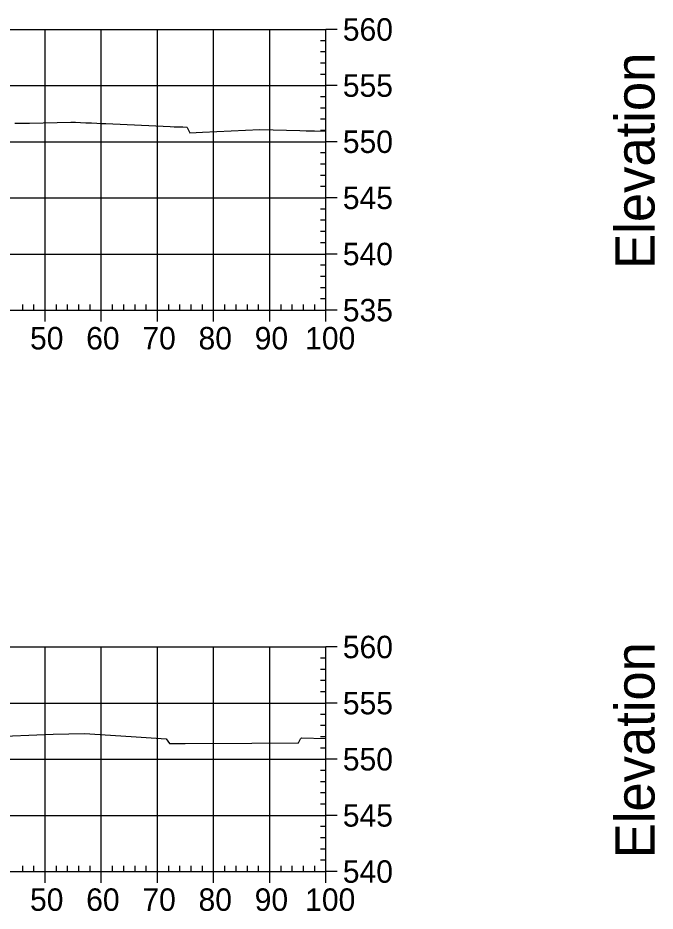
# Model space of a CAD drawing. Extents: x 708103 to 717568, y 374476 to 378707.
# Drawn here: x 710472.1 to 710585.6, y 377437.6 to 377596.7 of the extents above; entities that cross this region are included whole.
import ezdxf

# ---------------------------------------------------------------- set-up
doc = ezdxf.new("R2010")
doc.units = 0
for name, color, linetype in [('57', 7, 'Continuous'), ('60', 7, 'Continuous'), ('Existing', 7, 'Continuous')]:
    doc.layers.add(name, color=color, linetype=linetype)

msp = doc.modelspace()

# ---------------------------------------------------------------- linework, layer by layer
at = {"layer": '57'}
for p, q in [((710326.98, 377594.63), (710526.98, 377594.63)), ((710476.98, 377544.63), (710476.98, 377594.63)), ((710486.98, 377544.63), (710486.98, 377594.63)), ((710496.98, 377544.63), (710496.98, 377594.63)), ((710506.98, 377544.63), (710506.98, 377594.63)), ((710516.98, 377544.63), (710516.98, 377594.63)), ((710526.98, 377544.63), (710526.98, 377594.63)), ((710526.98, 377544.63), (710526.98, 377594.63)), ((710528.98, 377594.63), (710526.98, 377594.63)), ((710526.98, 377592.63), (710525.98, 377592.63)), ((710526.98, 377590.63), (710525.98, 377590.63)), ((710526.98, 377588.63), (710525.98, 377588.63)), ((710526.98, 377586.63), (710525.98, 377586.63)), ((710326.98, 377584.63), (710526.98, 377584.63)), ((710528.98, 377584.63), (710526.98, 377584.63)), ((710526.98, 377582.63), (710525.98, 377582.63)), ((710526.98, 377580.63), (710525.98, 377580.63)), ((710526.98, 377578.63), (710525.98, 377578.63)), ((710526.98, 377576.63), (710525.98, 377576.63)), ((710326.98, 377574.63), (710526.98, 377574.63)), ((710528.98, 377574.63), (710526.98, 377574.63)), ((710526.98, 377572.63), (710525.98, 377572.63)), ((710526.98, 377570.63), (710525.98, 377570.63)), ((710526.98, 377568.63), (710525.98, 377568.63)), ((710526.98, 377566.63), (710525.98, 377566.63)), ((710326.98, 377564.63), (710526.98, 377564.63)), ((710528.98, 377564.63), (710526.98, 377564.63)), ((710526.98, 377562.63), (710525.98, 377562.63)), ((710526.98, 377560.63), (710525.98, 377560.63)), ((710526.98, 377558.63), (710525.98, 377558.63)), ((710526.98, 377556.63), (710525.98, 377556.63)), ((710326.98, 377554.63), (710526.98, 377554.63)), ((710528.98, 377554.63), (710526.98, 377554.63)), ((710526.98, 377552.63), (710525.98, 377552.63)), ((710526.98, 377550.63), (710525.98, 377550.63)), ((710526.98, 377548.63), (710525.98, 377548.63)), ((710526.98, 377546.63), (710525.98, 377546.63)), ((710472.98, 377544.63), (710472.98, 377545.63)), ((710474.98, 377544.63), (710474.98, 377545.63)), ((710478.98, 377544.63), (710478.98, 377545.63)), ((710480.98, 377544.63), (710480.98, 377545.63)), ((710482.98, 377544.63), (710482.98, 377545.63)), ((710484.98, 377544.63), (710484.98, 377545.63)), ((710488.98, 377544.63), (710488.98, 377545.63)), ((710490.98, 377544.63), (710490.98, 377545.63)), ((710492.98, 377544.63), (710492.98, 377545.63)), ((710494.98, 377544.63), (710494.98, 377545.63)), ((710498.98, 377544.63), (710498.98, 377545.63)), ((710500.98, 377544.63), (710500.98, 377545.63)), ((710502.98, 377544.63), (710502.98, 377545.63)), ((710504.98, 377544.63), (710504.98, 377545.63)), ((710508.98, 377544.63), (710508.98, 377545.63)), ((710510.98, 377544.63), (710510.98, 377545.63)), ((710512.98, 377544.63), (710512.98, 377545.63)), ((710514.98, 377544.63), (710514.98, 377545.63)), ((710518.98, 377544.63), (710518.98, 377545.63)), ((710520.98, 377544.63), (710520.98, 377545.63)), ((710522.98, 377544.63), (710522.98, 377545.63)), ((710524.98, 377544.63), (710524.98, 377545.63)), ((710326.98, 377544.63), (710526.98, 377544.63)), ((710326.98, 377544.63), (710526.98, 377544.63)), ((710476.98, 377542.63), (710476.98, 377544.63)), ((710486.98, 377542.63), (710486.98, 377544.63)), ((710496.98, 377542.63), (710496.98, 377544.63)), ((710506.98, 377542.63), (710506.98, 377544.63)), ((710516.98, 377542.63), (710516.98, 377544.63)), ((710526.98, 377542.63), (710526.98, 377544.63)), ((710528.98, 377544.63), (710526.98, 377544.63)), ((710326.98, 377484.63), (710526.98, 377484.63)), ((710476.98, 377444.63), (710476.98, 377484.63)), ((710486.98, 377444.63), (710486.98, 377484.63)), ((710496.98, 377444.63), (710496.98, 377484.63)), ((710506.98, 377444.63), (710506.98, 377484.63)), ((710516.98, 377444.63), (710516.98, 377484.63)), ((710526.98, 377444.63), (710526.98, 377484.63)), ((710526.98, 377444.63), (710526.98, 377484.63)), ((710528.98, 377484.63), (710526.98, 377484.63)), ((710526.98, 377482.63), (710525.98, 377482.63)), ((710526.98, 377480.63), (710525.98, 377480.63)), ((710526.98, 377478.63), (710525.98, 377478.63)), ((710526.98, 377476.63), (710525.98, 377476.63)), ((710326.98, 377474.63), (710526.98, 377474.63)), ((710528.98, 377474.63), (710526.98, 377474.63)), ((710526.98, 377472.63), (710525.98, 377472.63)), ((710526.98, 377470.63), (710525.98, 377470.63)), ((710526.98, 377468.63), (710525.98, 377468.63)), ((710526.98, 377466.63), (710525.98, 377466.63)), ((710326.98, 377464.63), (710526.98, 377464.63)), ((710528.98, 377464.63), (710526.98, 377464.63)), ((710526.98, 377462.63), (710525.98, 377462.63)), ((710526.98, 377460.63), (710525.98, 377460.63)), ((710526.98, 377458.63), (710525.98, 377458.63)), ((710526.98, 377456.63), (710525.98, 377456.63)), ((710326.98, 377454.63), (710526.98, 377454.63)), ((710528.98, 377454.63), (710526.98, 377454.63)), ((710526.98, 377452.63), (710525.98, 377452.63)), ((710526.98, 377450.63), (710525.98, 377450.63)), ((710526.98, 377448.63), (710525.98, 377448.63)), ((710526.98, 377446.63), (710525.98, 377446.63)), ((710472.98, 377444.63), (710472.98, 377445.63)), ((710474.98, 377444.63), (710474.98, 377445.63)), ((710478.98, 377444.63), (710478.98, 377445.63)), ((710480.98, 377444.63), (710480.98, 377445.63)), ((710482.98, 377444.63), (710482.98, 377445.63)), ((710484.98, 377444.63), (710484.98, 377445.63)), ((710488.98, 377444.63), (710488.98, 377445.63)), ((710490.98, 377444.63), (710490.98, 377445.63)), ((710492.98, 377444.63), (710492.98, 377445.63)), ((710494.98, 377444.63), (710494.98, 377445.63)), ((710498.98, 377444.63), (710498.98, 377445.63)), ((710500.98, 377444.63), (710500.98, 377445.63)), ((710502.98, 377444.63), (710502.98, 377445.63)), ((710504.98, 377444.63), (710504.98, 377445.63)), ((710508.98, 377444.63), (710508.98, 377445.63)), ((710510.98, 377444.63), (710510.98, 377445.63)), ((710512.98, 377444.63), (710512.98, 377445.63)), ((710514.98, 377444.63), (710514.98, 377445.63)), ((710518.98, 377444.63), (710518.98, 377445.63)), ((710520.98, 377444.63), (710520.98, 377445.63)), ((710522.98, 377444.63), (710522.98, 377445.63)), ((710524.98, 377444.63), (710524.98, 377445.63)), ((710326.98, 377444.63), (710526.98, 377444.63)), ((710326.98, 377444.63), (710526.98, 377444.63)), ((710476.98, 377442.63), (710476.98, 377444.63)), ((710486.98, 377442.63), (710486.98, 377444.63)), ((710496.98, 377442.63), (710496.98, 377444.63)), ((710506.98, 377442.63), (710506.98, 377444.63)), ((710516.98, 377442.63), (710516.98, 377444.63)), ((710526.98, 377442.63), (710526.98, 377444.63)), ((710528.98, 377444.63), (710526.98, 377444.63))]:
    msp.add_line(p, q, dxfattribs=at)
at = {"layer": 'Existing'}
for points in [[(710471.59, 377577.91), (710472.32, 377577.94), (710473.14, 377577.96), (710474.17, 377577.96), (710481.53, 377578.14), (710482.36, 377578.11), (710483.28, 377578.07), (710484.25, 377578.02), (710485.23, 377577.97), (710486.18, 377577.92), (710487.03, 377577.89), (710487.77, 377577.86), (710499.23, 377577.33), (710499.96, 377577.31), (710500.27, 377577.31), (710500.55, 377577.31), (710500.79, 377577.3), (710501.01, 377577.3), (710501.19, 377577.3), (710501.34, 377577.3), (710501.51, 377577.29), (710502.22, 377577.24), (710502.26, 377577.15), (710502.74, 377576.24), (710505, 377576.35), (710515.22, 377576.78), (710522.34, 377576.62), (710523.47, 377576.59), (710524.96, 377576.56), (710526.98, 377576.49)], [(710466.8, 377468.6), (710478.41, 377469.08), (710484, 377469.22), (710492.28, 377468.67), (710498.54, 377468.29), (710499.12, 377467.42), (710499.12, 377467.41), (710499.32, 377467.42), (710500.05, 377467.42), (710500.54, 377467.42), (710501.89, 377467.43), (710513.81, 377467.5), (710521.99, 377467.55), (710522.11, 377467.55), (710522.45, 377468.26), (710522.51, 377468.34), (710522.56, 377468.38), (710522.65, 377468.45), (710526.98, 377468.35)]]:
    msp.add_lwpolyline(points, dxfattribs=at)

# ---------------------------------------------------------------- texts
at = {"layer": '57'}
for s, p in [('560', (710529.98, 377592.63)), ('555', (710529.98, 377582.63)), ('550', (710529.98, 377572.63)), ('545', (710529.98, 377562.63)), ('540', (710529.98, 377552.63)), ('535', (710529.98, 377542.63)), ('50', (710474.29, 377537.63)), ('60', (710484.29, 377537.63)), ('70', (710494.29, 377537.63)), ('80', (710504.29, 377537.63)), ('90', (710514.29, 377537.63)), ('100', (710523.28, 377537.63)), ('560', (710529.98, 377482.63)), ('555', (710529.98, 377472.63)), ('550', (710529.98, 377462.63)), ('545', (710529.98, 377452.63)), ('540', (710529.98, 377442.63)), ('50', (710474.29, 377437.63)), ('60', (710484.29, 377437.63)), ('70', (710494.29, 377437.63)), ('80', (710504.29, 377437.63)), ('90', (710514.29, 377437.63)), ('100', (710523.28, 377437.63))]:
    msp.add_text(s, height=4, dxfattribs=at).set_placement(p)
at = {"layer": '60'}
for p in [(710585.48, 377551.99), (710585.48, 377446.99)]:
    msp.add_text('Elevation', height=7, rotation=90, dxfattribs=at).set_placement(p)

doc.saveas('drawing.dxf')
